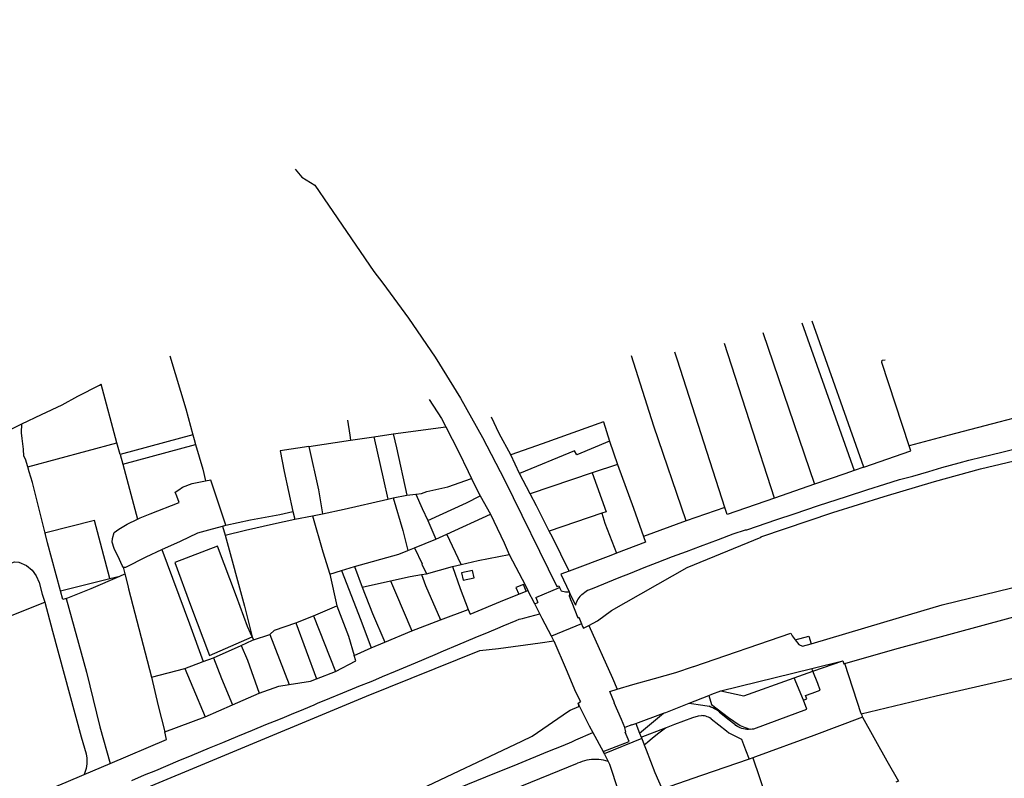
# Model space of a CAD drawing. Header units: inches. Extents: x 210911 to 224988, y 571697 to 586201.
# Tile 289 of 301: x 222297 to 222788, y 585823 to 586201. Entities that reach past the tile are written whole.
import ezdxf

# ---------------------------------------------------------------- set-up
doc = ezdxf.new("R2010")
doc.units = ezdxf.units.IN
doc.header["$MEASUREMENT"] = 0

msp = doc.modelspace()

# ---------------------------------------------------------------- linework, layer by layer
for points in [[(222691.671, 585890.143), (222735.733, 585903.198), (222757.067, 585909.598), (222867.347, 585936.502), (222927.431, 585950.866), (222937.341, 585952.841), (223101.668, 585991.081), (223170.261, 586007.739), (223202.439, 586015.011), (223408.614, 586062.738), (223511.026, 586087.397), (223520.405, 586089.652), (223526.85, 586090.556), (223689.356, 586126.859), (223798.542, 586152.466), (223860.586, 586166.817), (223942.855, 586185.846), (224009.049, 586201.157)], [(222580.976, 585899.282), (222585.336, 585901.623), (222592.304, 585906.791), (222629.968, 585928.219), (222666.758, 585943.289), (222666.71, 585943.431), (222702.464, 585955.471), (222728.17, 585963.584), (222753.25, 585970.922), (222776.138, 585977.353), (222867.886, 585999.082), (222975.653, 586024.017), (223143.781, 586063.724), (223148.371, 586064.768), (223148.421, 586064.564), (223182.822, 586072.647), (223272.317, 586093.401), (223483.734, 586142.306), (223606.188, 586170.633), (223663.975, 586183.978), (223666.776, 586184.638), (223669.204, 586185.197)], [(222434.653, 586126.656), (222437.982, 586122.688), (222444.404, 586118.738), (222451.198, 586108.771), (222473.872, 586075.724), (222478.37, 586069.782), (222491.17, 586052.391), (222504.413, 586032.996), (222516.993, 586012.528), (222528.049, 585992.866), (222538.967, 585971.818), (222565.09, 585918.651), (222566.003, 585919.079), (222566.39, 585918.206)], [(222687.178, 586050.093), (222713.18, 585976.54)], [(222717.934, 585978.187), (222692.266, 586050.863)], [(222667.722, 586045.324), (222693.36, 585969.645)], [(222673.54, 585962.75), (222648.521, 586039.817)], [(222648.799, 585958.079), (222625.06, 586031.51), (222623.767, 586035.511)], [(222372.233, 586033.586), (222380.08, 586007.252), (222383.684, 585994.259)], [(222629.485, 585951.362), (222613.399, 585998.573), (222602.265, 586033.556)], [(222740.548, 585988.782), (222726.96, 586030.29), (222727.05, 586031.47), (222728.63, 586031.56)], [(222298.347, 585999.82), (222308.19, 586004.469), (222318.495, 586009.15), (222326.385, 586013.542), (222337.143, 586019.02), (222338.019, 586019.471)], [(222345.829, 585990.328), (222338.019, 586019.471)], [(222501.374, 586011.896), (222507.606, 586002.334), (222509.635, 585998.262)], [(222810.814, 586007.495), (222809.526, 586007.199), (222800.594, 586004.637), (222785.211, 586000.649), (222760.558, 585994.155), (222740.548, 585988.782)], [(222460.719, 586001.526), (222461.802, 585994.138), (222462.271, 585991.637)], [(222542.046, 585984.343), (222536.269, 585994.919), (222532.458, 586003.125)], [(222588.188, 586000.816), (222557.629, 585989.816), (222542.046, 585984.343)], [(222588.188, 586000.816), (222591.339, 585991.151)], [(222287.466, 585994.41), (222298.347, 585999.82)], [(222301.39, 585978.334), (222300.259, 585982.187), (222299.428, 585983.646), (222299.29, 585987.14), (222298.637, 585992.348), (222298.247, 585995.333), (222298.347, 585999.82)], [(222483.472, 585994.711), (222509.635, 585998.262)], [(222509.635, 585998.262), (222515.986, 585985.902), (222520.849, 585976.005), (222522.423, 585972.528)], [(222383.684, 585994.259), (222347.382, 585984.532)], [(222383.684, 585994.259), (222384.324, 585991.952), (222385.035, 585989.444)], [(222441.466, 585988.491), (222462.271, 585991.637)], [(222462.271, 585991.637), (222473.81, 585993.206)], [(222473.81, 585993.206), (222483.472, 585994.711)], [(222473.81, 585993.206), (222478.682, 585971.85), (222480.852, 585962.122)], [(222483.472, 585994.711), (222485.049, 585987.796), (222490.263, 585964.238)], [(222591.339, 585991.151), (222574.938, 585984.207), (222573.837, 585986.242), (222546.391, 585974.962)], [(222577.511, 585914.708), (222579.701, 585916.426), (222580.283, 585916.767), (222580.438, 585916.805), (222582.791, 585917.741), (222596.065, 585923.159), (222601.643, 585925.383), (222608.533, 585928.167), (222614.965, 585930.612), (222622.589, 585933.608), (222629.655, 585936.124), (222636.656, 585938.757), (222645.549, 585942.065), (222652.876, 585944.875), (222658.959, 585946.935), (222659.762, 585946.959), (222674.657, 585952.036), (222683.338, 585954.92), (222695.421, 585958.966), (222709.277, 585963.547), (222719.903, 585966.989), (222728.46, 585969.653), (222735.838, 585971.918), (222742.368, 585973.734), (222750.321, 585976.004), (222756.924, 585977.904), (222765.548, 585980.31), (222770.341, 585981.591), (222777.109, 585983.313), (222786.786, 585985.694), (222808.203, 585990.864)], [(222591.339, 585991.151), (222595.181, 585979.509)], [(222301.39, 585978.334), (222345.829, 585990.328)], [(222347.382, 585984.532), (222345.829, 585990.328)], [(222348.676, 585979.702), (222385.035, 585989.444)], [(222385.035, 585989.444), (222388.538, 585977.088), (222389.971, 585971.336)], [(222441.466, 585988.491), (222427.121, 585986.29), (222429.125, 585976.003), (222433.386, 585955.97)], [(222441.466, 585988.491), (222446.19, 585966.775), (222448.218, 585954.908)], [(222717.934, 585978.187), (222741.36, 585986.3), (222740.548, 585988.782)], [(222347.382, 585984.532), (222348.676, 585979.702)], [(222546.391, 585974.962), (222542.046, 585984.343)], [(222310.034, 585945.323), (222303.666, 585970.443), (222302.123, 585975.839), (222301.39, 585978.334)], [(222348.676, 585979.702), (222356.034, 585952.258)], [(222595.181, 585979.509), (222582.659, 585975.362)], [(222595.181, 585979.509), (222603.186, 585957.652), (222608.224, 585943.667)], [(222713.18, 585976.54), (222708.449, 585974.894), (222693.36, 585969.645)], [(222717.934, 585978.187), (222713.18, 585976.54)], [(222356.034, 585952.258), (222357.307, 585952.867), (222362.4, 585954.87), (222376.81, 585960.56), (222375.723, 585963.611), (222374.863, 585965.662), (222376.586, 585966.898), (222378.462, 585968.21), (222383.25, 585970.03), (222389.971, 585971.336)], [(222389.971, 585971.336), (222390.012, 585971.171)], [(222392.551, 585971.671), (222390.012, 585971.171)], [(222400.082, 585949.177), (222392.601, 585971.681), (222392.551, 585971.671)], [(222494.765, 585964.738), (222497.556, 585965.012), (222500.159, 585965.972), (222510.639, 585968.352), (222522.423, 585972.528)], [(222522.423, 585972.528), (222526.543, 585964.394), (222526.874, 585963.796)], [(222551.667, 585964.78), (222546.391, 585974.962)], [(222582.659, 585975.362), (222551.667, 585964.78)], [(222582.659, 585975.362), (222589.576, 585955.944), (222587.477, 585955.233)], [(222693.36, 585969.645), (222673.54, 585962.75)], [(222448.218, 585954.908), (222458.997, 585957.217), (222480.852, 585962.122)], [(222480.852, 585962.122), (222483.467, 585962.853)], [(222483.467, 585962.853), (222490.263, 585964.238)], [(222483.467, 585962.853), (222488.207, 585946.498), (222490.839, 585936.545)], [(222490.263, 585964.238), (222494.765, 585964.738)], [(222494.765, 585964.738), (222497.889, 585957.556), (222500.786, 585951.511)], [(222500.786, 585951.511), (222519.945, 585960.373), (222526.874, 585963.796)], [(222526.874, 585963.796), (222531.929, 585954.649)], [(222561.227, 585946.329), (222554.853, 585958.807), (222551.667, 585964.78)], [(222673.54, 585962.75), (222649.95, 585954.55), (222648.799, 585958.079)], [(222648.799, 585958.079), (222629.485, 585951.362)], [(222342.354, 585922.604), (222334.697, 585951.562), (222310.406, 585945.415)], [(222348.868, 585928.32), (222348.484, 585929.208), (222347.139, 585932.19), (222344.389, 585937.583), (222343.425, 585940.757), (222343.61, 585942.6), (222344.363, 585945.525), (222346.773, 585947.247), (222350.897, 585949.8), (222356.034, 585952.258)], [(222399.694, 585944.176), (222409.895, 585946.724), (222423.805, 585949.939), (222434.383, 585952.306)], [(222400.082, 585949.177), (222412.421, 585951.941), (222426.905, 585954.586), (222433.386, 585955.97)], [(222433.386, 585955.97), (222434.383, 585952.306)], [(222434.383, 585952.306), (222443.275, 585953.853)], [(222443.275, 585953.853), (222448.218, 585954.908)], [(222443.275, 585953.853), (222448.45, 585935.967), (222451.844, 585924.84)], [(222500.786, 585951.511), (222504.756, 585942.286)], [(222510.177, 585944.752), (222531.929, 585954.649)], [(222531.929, 585954.649), (222533.588, 585951.208)], [(222587.477, 585955.233), (222561.227, 585946.329)], [(222587.477, 585955.233), (222588.957, 585950.209), (222594.708, 585935.28)], [(222629.485, 585951.362), (222608.224, 585943.667)], [(222708.5, 585880.301), (222733.359, 585887.384), (222790.944, 585903.058), (222852.471, 585919.139), (222886.51, 585927.629), (222937.751, 585939.82), (222983.867, 585950.451), (223000.706, 585954.085)], [(222368.194, 585937.122), (222377.494, 585941.297), (222386.126, 585945.387), (222391.524, 585946.863), (222398.406, 585948.802)], [(222398.406, 585948.802), (222400.082, 585949.177)], [(222398.406, 585948.802), (222399.694, 585944.176)], [(222533.588, 585951.208), (222538.761, 585940.476), (222541.277, 585934.589)], [(222310.034, 585945.323), (222310.406, 585945.415)], [(222317.652, 585916.441), (222311.262, 585940.477), (222310.034, 585945.323)], [(222399.694, 585944.176), (222409.444, 585908.92), (222413.167, 585893.559)], [(222494.119, 585937.9), (222504.756, 585942.286)], [(222504.756, 585942.286), (222510.177, 585944.752)], [(222517.366, 585929.639), (222510.177, 585944.752)], [(222571.208, 585926.341), (222562.795, 585943.186), (222561.227, 585946.329)], [(222608.224, 585943.667), (222609.244, 585940.834), (222594.708, 585935.28)], [(222348.868, 585928.32), (222350.203, 585928.323), (222360.42, 585933.435), (222368.194, 585937.122)], [(222368.194, 585937.122), (222381.949, 585900.076), (222388.749, 585881.234)], [(222395.889, 585938.789), (222374.668, 585930.615), (222382.427, 585909.353), (222391.916, 585884.22)], [(222413.167, 585893.559), (222410.939, 585898.696), (222405.36, 585913.737), (222395.936, 585938.807), (222395.889, 585938.789)], [(222490.839, 585936.545), (222494.119, 585937.9)], [(222494.119, 585937.9), (222497.97, 585930), (222497.82, 585929.85), (222500.041, 585925.028)], [(222464.201, 585928.596), (222486.338, 585934.866), (222490.839, 585936.545)], [(222517.366, 585929.639), (222525.822, 585931.672), (222541.277, 585934.589)], [(222541.277, 585934.589), (222549.381, 585919.095), (222550.545, 585916.675)], [(222594.708, 585935.28), (222591.847, 585934.187), (222571.208, 585926.341)], [(222158.31, 585875.105), (222189.006, 585887.53), (222245.567, 585911.132), (222291.211, 585929.557), (222294.766, 585931.028), (222296.864, 585930.779), (222300.684, 585929.075), (222303.488, 585926.732), (222305.531, 585924.006), (222307.131, 585920.643), (222308.547, 585914.929), (222309.82, 585910.911)], [(222348.868, 585928.32), (222349.797, 585924.94)], [(222457.716, 585926.576), (222464.201, 585928.596)], [(222464.201, 585928.596), (222467.985, 585918.407)], [(222500.041, 585925.028), (222513.088, 585928.611)], [(222513.088, 585928.611), (222517.366, 585929.639)], [(222513.088, 585928.611), (222516.84, 585917.606), (222520.832, 585907.283)], [(222317.652, 585916.441), (222342.354, 585922.604)], [(222320.512, 585912.627), (222333.011, 585917.602), (222347.244, 585923.824)], [(222342.354, 585922.604), (222347.244, 585923.824)], [(222347.244, 585923.824), (222349.797, 585924.94)], [(222349.797, 585924.94), (222351.209, 585919.247)], [(222451.844, 585924.84), (222457.716, 585926.576)], [(222451.844, 585924.84), (222455.322, 585909.014)], [(222457.716, 585926.576), (222467.374, 585901.966), (222472.553, 585888.061)], [(222482.155, 585921.536), (222491.967, 585923.7), (222497.499, 585924.6)], [(222497.499, 585924.6), (222500.041, 585925.028)], [(222497.499, 585924.6), (222499.572, 585919.25), (222507.036, 585901.996)], [(222523.775, 585922.956), (222523.008, 585926.625), (222517.56, 585925.486), (222518.327, 585921.817), (222523.775, 585922.956)], [(222571.208, 585926.341), (222566.978, 585924.846), (222571.091, 585916.068)], [(222351.209, 585919.247), (222351.636, 585917.527), (222362.964, 585873.53)], [(222467.985, 585918.407), (222482.155, 585921.536)], [(222467.985, 585918.407), (222473.084, 585905.222), (222479.235, 585890.914)], [(222482.155, 585921.536), (222484.569, 585915.746), (222492.747, 585896.587)], [(222549.697, 585916.328), (222548.409, 585919.685), (222544.652, 585918.228), (222546.018, 585914.825)], [(222554.509, 585913.206), (222566.39, 585918.206)], [(222566.39, 585918.206), (222567.121, 585916.559), (222569.393, 585916.023), (222571.091, 585916.068)], [(222320.512, 585912.627), (222318.79, 585912.162), (222317.652, 585916.441)], [(222320.512, 585912.627), (222330.665, 585876.044), (222337.3, 585848.807), (222342.506, 585830.534)], [(222520.832, 585907.283), (222521.839, 585904.914), (222538.979, 585911.95), (222546.018, 585914.825)], [(222546.018, 585914.825), (222549.697, 585916.328)], [(222549.697, 585916.328), (222550.545, 585916.675)], [(222554.017, 585909.98), (222550.545, 585916.675)], [(222554.509, 585913.206), (222555.589, 585910.617)], [(222571.091, 585916.068), (222571.484, 585915.23)], [(222571.484, 585915.23), (222571.298, 585914.936), (222571.132, 585914.072), (222571.408, 585913.152), (222571.858, 585912.126), (222572.56, 585910.665), (222575.53, 585903.121), (222576.008, 585903.311), (222577.344, 585900.108)], [(222571.484, 585915.23), (222574.249, 585909.331)], [(222575.915, 585913.035), (222575.474, 585912.347), (222575.085, 585911.629), (222574.75, 585910.884), (222574.471, 585910.117), (222574.249, 585909.331)], [(222577.511, 585914.708), (222576.929, 585914.199), (222576.396, 585913.64), (222575.915, 585913.035)], [(222159.201, 585850.401), (222206.163, 585869.407), (222252.506, 585887.961), (222291.993, 585903.637), (222309.82, 585910.911)], [(222309.82, 585910.911), (222313.755, 585896.455), (222328.035, 585843.826), (222330.415, 585835.192), (222330.739, 585833.096), (222330.812, 585830.301), (222330.438, 585828.012), (222329.509, 585824.981)], [(222443.682, 585903.997), (222455.322, 585909.014)], [(222455.322, 585909.014), (222461.17, 585893.88), (222464.071, 585884.278)], [(222507.036, 585901.996), (222520.832, 585907.283)], [(222554.017, 585909.98), (222555.589, 585910.617)], [(222556.585, 585905.027), (222554.017, 585909.98)], [(222434.936, 585900.513), (222443.682, 585903.997)], [(222443.682, 585903.997), (222454.647, 585876.374)], [(222465.495, 585868.597), (222473.371, 585871.737), (222478.073, 585873.759), (222484.632, 585876.54), (222488.671, 585878.136), (222494.622, 585880.629), (222504.362, 585884.775), (222508.501, 585886.584), (222515.699, 585889.558), (222524.389, 585893.234), (222531.342, 585896.134), (222535.593, 585897.926), (222538.252, 585899.023), (222544.686, 585901.644), (222546.299, 585902.364), (222547.868, 585902.771), (222549.017, 585903.131), (222556.585, 585905.027)], [(222557.761, 585902.759), (222556.585, 585905.027)], [(222562.343, 585893.923), (222557.761, 585902.759)], [(222421.923, 585894.787), (222424.356, 585896.954), (222434.936, 585900.513)], [(222434.936, 585900.513), (222445.21, 585872.672)], [(222492.747, 585896.587), (222507.036, 585901.996)], [(222577.344, 585900.108), (222562.343, 585893.923)], [(222577.344, 585900.108), (222577.884, 585898.813)], [(222577.884, 585898.813), (222578.29, 585897.84), (222580.976, 585899.282)], [(222580.976, 585899.282), (222592.761, 585872.996), (222595.011, 585867.464)], [(222391.916, 585884.22), (222413.167, 585893.559)], [(222413.167, 585893.559), (222413.807, 585892.09)], [(222413.807, 585892.09), (222421.923, 585894.787)], [(222421.923, 585894.787), (222431.683, 585869.828)], [(222479.235, 585890.914), (222492.747, 585896.587)], [(222563.581, 585891.535), (222562.343, 585893.923)], [(222633.232, 585878.846), (222681.664, 585895.329), (222682.292, 585894.105), (222683.768, 585892.15)], [(222683.768, 585892.15), (222690.566, 585893.921), (222691.671, 585890.143)], [(222087.454, 585705.29), (222128.703, 585722.492), (222214.911, 585757.867), (222271.218, 585781.277), (222328.224, 585804.816), (222391.577, 585831.296), (222470.165, 585864.044), (222526.601, 585886.756), (222536.005, 585887.799), (222556.655, 585890.589), (222563.581, 585891.535)], [(222393.895, 585883.106), (222407.763, 585889.341)], [(222407.763, 585889.341), (222413.439, 585891.968), (222413.807, 585892.09)], [(222407.763, 585889.341), (222410.797, 585882.036), (222416.75, 585865.563)], [(222464.071, 585884.278), (222472.553, 585888.061)], [(222472.553, 585888.061), (222479.235, 585890.914)], [(222563.581, 585891.535), (222569.601, 585877.346), (222574.277, 585866.241), (222576.748, 585861.339)], [(222683.768, 585892.15), (222685.56, 585889.777), (222687.349, 585888.862), (222691.671, 585890.143)], [(222388.749, 585881.234), (222393.895, 585883.106)], [(222393.895, 585883.106), (222397.984, 585872.767), (222403.458, 585859.612)], [(222454.647, 585876.374), (222464.875, 585881.617), (222464.071, 585884.278)], [(222362.964, 585873.53), (222379.629, 585877.865)], [(222379.629, 585877.865), (222388.749, 585881.234)], [(222379.629, 585877.865), (222383.627, 585868.345), (222389.751, 585853.767)], [(222595.011, 585867.464), (222602.923, 585869.864), (222613.709, 585872.769), (222624.233, 585875.787), (222633.164, 585878.823), (222633.232, 585878.846)], [(222646.706, 585866.679), (222692.058, 585877.846)], [(222692.058, 585877.846), (222707.548, 585881.66)], [(222692.619, 585876.41), (222692.058, 585877.846)], [(222692.619, 585876.41), (222707.548, 585881.66)], [(222707.548, 585881.66), (222707.95, 585880.179)], [(222707.95, 585880.179), (222708.5, 585880.301)], [(222716.681, 585855.287), (222708.5, 585880.301)], [(222716.681, 585855.287), (222754.034, 585864.153), (222815.067, 585878.138)], [(222362.964, 585873.53), (222366.379, 585859.18), (222369.736, 585846.257)], [(222445.21, 585872.672), (222454.647, 585876.374)], [(222646.706, 585866.679), (222658.189, 585864.161), (222683.282, 585873.128)], [(222683.282, 585873.128), (222692.619, 585876.41)], [(222687.845, 585862.034), (222683.282, 585873.128)], [(222687.845, 585862.034), (222688.281, 585862.185), (222689.617, 585862.67), (222688.978, 585864.358), (222692.216, 585865.443), (222696.24, 585867.045), (222695.008, 585870.297), (222692.619, 585876.41)], [(222353.155, 585821.981), (222359.599, 585824.727), (222365.271, 585826.988), (222376.389, 585831.724), (222383.303, 585834.529), (222391.968, 585838.286), (222398.614, 585840.934), (222406.07, 585844.086), (222413.407, 585847.032), (222420.027, 585849.819), (222426.509, 585852.432), (222429.362, 585853.63), (222433.901, 585855.549), (222436.065, 585856.414), (222438.998, 585857.598), (222444.033, 585859.742), (222445.824, 585860.488), (222451.927, 585863.089), (222458.329, 585865.699), (222465.119, 585868.436), (222465.495, 585868.597)], [(222416.75, 585865.563), (222426.543, 585869.005), (222431.683, 585869.828)], [(222431.683, 585869.828), (222442.299, 585871.527), (222445.21, 585872.672)], [(222403.458, 585859.612), (222416.75, 585865.563)], [(222598.848, 585848.368), (222597.179, 585852.319), (222593.643, 585860.682), (222593.791, 585860.742), (222591.441, 585866.382), (222595.011, 585867.464)], [(222631.019, 585860.529), (222640.723, 585864.338)], [(222640.723, 585864.338), (222642.284, 585864.949), (222646.706, 585866.679)], [(222640.723, 585864.338), (222642.049, 585859.856), (222650.547, 585853.459), (222656.418, 585849.367), (222658.93, 585848.384), (222661.148, 585847.625), (222662.365, 585847.671)], [(222389.751, 585853.767), (222403.458, 585859.612)], [(222570.825, 585856.488), (222571.62, 585857.034), (222575.924, 585858.945), (222575.976, 585859.511)], [(222575.547, 585860.355), (222576.748, 585861.339)], [(222575.547, 585860.355), (222575.976, 585859.511)], [(222575.976, 585859.511), (222581.199, 585849.23), (222582.944, 585845.964)], [(222618.635, 585855.682), (222619.264, 585855.915), (222631.019, 585860.529)], [(222631.019, 585860.529), (222637.728, 585859.479), (222640.883, 585858.966)], [(222646.146, 585856.028), (222645.344, 585856.641), (222644.508, 585857.207), (222643.641, 585857.724), (222642.746, 585858.19), (222641.826, 585858.605), (222640.883, 585858.966)], [(222663.237, 585847.704), (222674.869, 585851.993), (222689.666, 585857.61), (222687.845, 585862.034)], [(222369.736, 585846.257), (222389.751, 585853.767)], [(222547.512, 585841.58), (222552.668, 585844.032), (222570.825, 585856.488)], [(222604.357, 585850.403), (222618.233, 585855.533)], [(222606.272, 585845.593), (222618.233, 585855.533)], [(222618.233, 585855.533), (222618.635, 585855.682)], [(222619.629, 585848.417), (222623.864, 585850.067), (222632.748, 585853.352), (222635.555, 585854.153), (222637.092, 585854.302)], [(222641.887, 585852.749), (222641.271, 585853.143), (222640.625, 585853.482), (222639.951, 585853.766), (222639.256, 585853.991), (222638.545, 585854.156), (222637.821, 585854.26), (222637.092, 585854.302)], [(222646.146, 585856.028), (222650.279, 585852.696), (222653.634, 585849.986)], [(222717.326, 585853.587), (222693.138, 585844.425), (222663.958, 585833.697), (222662.747, 585833.28)], [(222716.681, 585855.287), (222716.947, 585854.586), (222717.196, 585853.93), (222717.326, 585853.587)], [(222717.326, 585853.587), (222729.491, 585831.813), (222735.187, 585821.632), (222733.862, 585821.169)], [(222588.056, 585836.399), (222601.036, 585841.479), (222599.135, 585846.033), (222599.423, 585846.154), (222598.848, 585848.368)], [(222602.389, 585849.676), (222598.848, 585848.368)], [(222602.389, 585849.676), (222604.357, 585850.403)], [(222604.357, 585850.403), (222606.272, 585845.593)], [(222619.127, 585848.221), (222619.629, 585848.417)], [(222641.887, 585852.749), (222645.692, 585849.747), (222649.496, 585846.659), (222650.68, 585845.759)], [(222661.366, 585847.502), (222660.531, 585847.441), (222659.694, 585847.451), (222658.861, 585847.532), (222658.038, 585847.684), (222657.231, 585847.906), (222656.445, 585848.196), (222655.688, 585848.551), (222654.963, 585848.97), (222654.277, 585849.45), (222653.634, 585849.986)], [(222342.506, 585830.534), (222370.565, 585842.356), (222369.736, 585846.257)], [(222482.805, 585805.191), (222488.273, 585807.279), (222498.717, 585811.703), (222503.17, 585812.938), (222508.669, 585815.26), (222520.658, 585820.14), (222529.557, 585823.746), (222545.673, 585830.311), (222560.566, 585836.501), (222568.119, 585839.48), (222572.474, 585841.319), (222574.538, 585842.21), (222582.944, 585845.964)], [(222582.944, 585845.964), (222588.056, 585836.399)], [(222606.272, 585845.593), (222606.282, 585845.568)], [(222606.282, 585845.568), (222607.093, 585843.532)], [(222607.093, 585843.532), (222619.127, 585848.221)], [(222607.093, 585843.532), (222607.311, 585842.984)], [(222608.583, 585839.789), (222610.169, 585841.015), (222612.746, 585843.22), (222615.874, 585845.73), (222619.127, 585848.221)], [(222650.68, 585845.759), (222657.108, 585842.515)], [(222661.366, 585847.502), (222663.237, 585847.704)], [(222662.365, 585847.671), (222663.237, 585847.704)], [(222494.245, 585816.253), (222547.512, 585841.58)], [(222607.311, 585842.984), (222588.674, 585835.243)], [(222607.311, 585842.984), (222608.583, 585839.789)], [(222608.583, 585839.789), (222608.611, 585839.72)], [(222608.611, 585839.72), (222609.556, 585837.346), (222613.928, 585826.023), (222617.53, 585817.671)], [(222657.108, 585842.515), (222658.993, 585837.286), (222660.773, 585832.6)], [(222588.056, 585836.399), (222588.674, 585835.243)], [(222588.674, 585835.243), (222588.772, 585835.059), (222590.591, 585831.392)], [(222329.509, 585824.981), (222342.506, 585830.534)], [(222543.061, 585817.427), (222575.38, 585830.54)], [(222590.591, 585831.392), (222589.444, 585831.752), (222588.278, 585832.043), (222587.096, 585832.264), (222585.903, 585832.413), (222584.704, 585832.49), (222583.502, 585832.495), (222582.302, 585832.427), (222581.108, 585832.288), (222579.924, 585832.078), (222578.756, 585831.796), (222577.606, 585831.445), (222576.479, 585831.026), (222575.38, 585830.54)], [(222590.591, 585831.392), (222591.236, 585830.093), (222595.549, 585817.073), (222599.831, 585803.365)], [(222660.773, 585832.6), (222637.069, 585824.429), (222617.53, 585817.671)], [(222662.747, 585833.28), (222660.773, 585832.6)], [(222662.747, 585833.28), (222672.231, 585804.845), (222673.939, 585799.772)], [(222186.81, 585765.874), (222243.414, 585789.332), (222294.326, 585810.249), (222320.48, 585821.123), (222329.509, 585824.981)]]:
    msp.add_lwpolyline(points)

doc.saveas('drawing.dxf')
